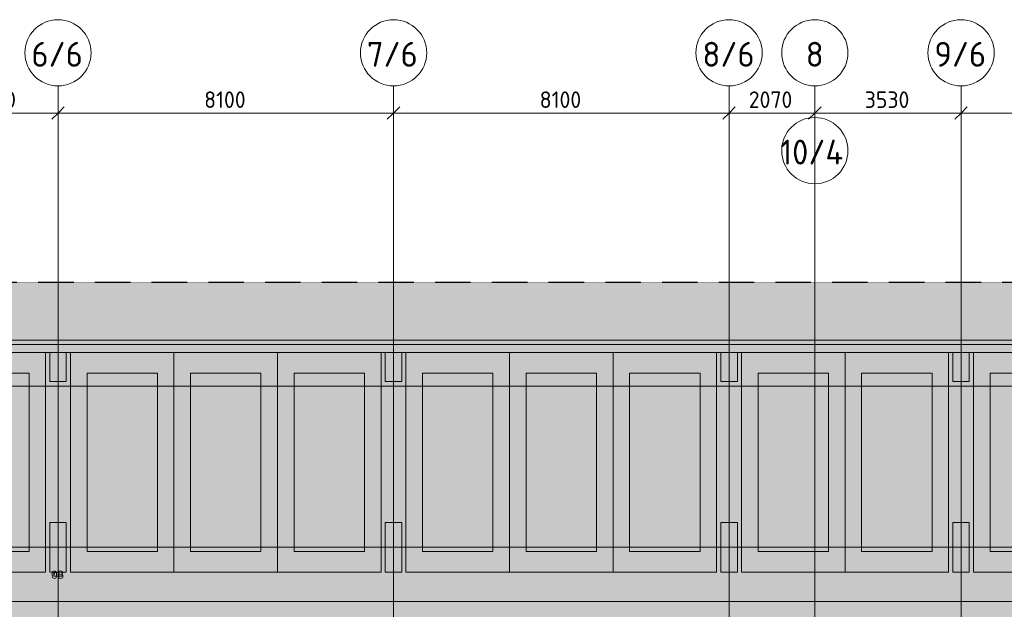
# Model space of a CAD drawing. Header units: millimetres. Extents: x -10358 to 171177, y -7314 to 134351.
# Tile 650 of 656: x 110375 to 134145, y 120111 to 134351. Entities that reach past the tile are written whole.
import ezdxf

# ---------------------------------------------------------------- set-up
doc = ezdxf.new("R2010")
doc.units = ezdxf.units.MM
for name, pattern in [('3_ Штрих_ 1 х 1 мм', [2, 1, -1]), ('3_ Штрих_ 5 х 3 мм', [8, 5, -3]), ('4_ Штрихпунктир_ 10 х 2 мм', [14, 10, -2, 0, -2])]:
    doc.linetypes.add(name, pattern=pattern)
for name, color, linetype, lineweight in [('A-ANNO-DIMS', 7, 'Continuous', 5), ('A-ANNO-DIMS-200', 7, 'Continuous', 5), ('A-ANNO-NOTE', 7, 'Continuous', 5), ('A-DETL', 7, 'Continuous', 15), ('A-DETL-GENF', 7, 'Continuous', 13), ('A-FLOR', 7, 'Continuous', 13), ('A-WALL', 7, 'Continuous', 13), ('A-WALL-PATT', 7, 'Continuous', 13), ('C-PRKG', 7, 'Continuous', 13), ('M-EQPM', 7, 'Continuous', 13), ('S-COLS', 7, 'Continuous', 15), ('S-GRID', 7, 'Continuous', 5), ('S-GRID-IDEN', 7, 'Continuous', 5)]:
    doc.layers.add(name, color=color, linetype=linetype, lineweight=lineweight)
doc.styles.add('GOST Common', font='GOST_Common.ttf', dxfattribs={"height": 200})
doc.styles.add('GOST Common_1', font='GOST_Common.ttf', dxfattribs={"height": 600})
doc.styles.add('GOST Common_2', font='GOST_Common.ttf', dxfattribs={"height": 400})
doc.dimstyles.new('2_мм', dxfattribs={"dimscale": 304.8, "dimtxt": 402.285999, "dimasz": 0.984252, "dimexe": 0.656168, "dimexo": 0.984252, "dimgap": 0, "dimtad": 1, "dimdec": 0, "dimdsep": 46, "dimtxsty": 'GOST Common_2', "dimblk1": 'OBLIQUE', "dimblk2": 'OBLIQUE', "dimsah": 1, "dimcen": 0.09, "dimdle": 0.656168, "dimadec": 5, "dimazin": 2, "dimtfac": 1, "dimtdec": 4, "dimtix": 1, "dimtmove": 0, "dimatfit": 3, "dimfxl": 1, "dimtvp": 1, "dimtolj": 1, "dimtzin": 0, "dimarcsym": 2})

# ---------------------------------------------------------------- blocks, each defined once
blk = doc.blocks.new('АР_Машиноместо - 5300x2500_С-3113488-Маркировочный план-схема -1 этажа на отм_-5_600')
at = {"layer": 'C-PRKG'}
for p, q in [((0, 0), (0, 5300)), ((2500, 0), (2500, 5300)), ((400, 4800), (2100, 4800)), ((400, 500), (400, 4800)), ((2100, 500), (2100, 4800)), ((400, 500), (2100, 500)), ((2500, 0), (0, 0))]:
    blk.add_line(p, q, dxfattribs=at)
blk = doc.blocks.new('АР_Машиноместо - 5300x2500_С-2205627-Маркировочный план-схема -1 этажа на отм_-5_600')
at = {"layer": 'C-PRKG'}
for p, q in [((2500, 0), (0, 0)), ((0, 0), (0, -5300)), ((2500, 0), (2500, -5300)), ((400, -500), (400, -4800)), ((400, -500), (2100, -500)), ((2100, -500), (2100, -4800)), ((400, -4800), (2100, -4800))]:
    blk.add_line(p, q, dxfattribs=at)
blk = doc.blocks.new('АР_Канал вертикальный прямоугольный - ОВ-4138123-Маркировочный план-схема -1 этажа на отм_-5_600')
at = {"layer": 'A-DETL-GENF', "linetype": '3_ Штрих_ 1 х 1 мм'}
for p, q in [((100, 50), (-100, 50)), ((-100, 50), (-100, -50)), ((100, 50), (-100, 50)), ((-100, 50), (-100, -50)), ((-100, -50), (-85, 35)), ((-100, -50), (-85, 35)), ((-85, 35), (100, 50)), ((-85, 35), (100, 50)), ((100, -50), (100, 50)), ((-100, -50), (100, -50))]:
    blk.add_line(p, q, dxfattribs=at)
at = {"layer": 'M-EQPM'}
for p, q in [((-100, -50), (-100, 50)), ((-100, 50), (100, 50)), ((100, 50), (100, -50)), ((100, -50), (-100, -50))]:
    blk.add_line(p, q, dxfattribs=at)
blk = doc.blocks.new('Ось сетки - 8_0 мм-31302-Маркировочный план-схема -1 этажа на отм_-5_600')
at = {"layer": 'S-GRID-IDEN'}
blk.add_circle((0, 0), 4, dxfattribs=at)
blk = doc.blocks.new('DIMBLOCK7-Маркировочный план-схема -1 этажа на отм_-5_600')
at = {"layer": 'A-ANNO-DIMS-200'}
for p, q in [((108270, 132008), (108270, 132296)), ((111300, 132008), (111300, 132296)), ((108270, 132096), (111300, 132096)), ((108270, 132096), (108270, 132008)), ((111300, 132096), (111300, 132008))]:
    blk.add_line(p, q, dxfattribs=at)
at = {"layer": 'A-ANNO-DIMS-200', "lineweight": 25}
for p, q in [((108270, 132096), (108420, 132246)), ((111300, 132096), (111450, 132246)), ((108270, 132096), (108120, 131946)), ((111300, 132096), (111150, 131946))]:
    blk.add_line(p, q, dxfattribs=at)
at = {"layer": 'A-ANNO-DIMS-200', "color": 0, "insert": (109226, 132619), "char_height": 400, "width": 1341.86, "attachment_point": 1, "line_spacing_factor": 1.022761, "style": 'GOST Common_2'}
blk.add_mtext('3030', dxfattribs=at)
blk = doc.blocks.new('_Oblique')
at = {"color": 0, "linetype": 'ByBlock', "lineweight": -2}
blk.add_line((-0.5, -0.5), (0.5, 0.5), dxfattribs=at)
blk = doc.blocks.new('DIMBLOCK8-Маркировочный план-схема -1 этажа на отм_-5_600')
at = {"layer": 'A-ANNO-DIMS-200'}
for p, q in [((111300, 132008), (111300, 132296)), ((119400, 132008), (119400, 132296)), ((111300, 132096), (119400, 132096)), ((111300, 132096), (111300, 132008)), ((119400, 132096), (119400, 132008))]:
    blk.add_line(p, q, dxfattribs=at)
at = {"layer": 'A-ANNO-DIMS-200', "lineweight": 25}
for p, q in [((111300, 132096), (111450, 132246)), ((119400, 132096), (119550, 132246)), ((111300, 132096), (111150, 131946)), ((119400, 132096), (119250, 131946))]:
    blk.add_line(p, q, dxfattribs=at)
at = {"layer": 'A-ANNO-DIMS-200', "color": 0, "insert": (114828, 132619), "char_height": 400, "width": 1251.86, "attachment_point": 1, "line_spacing_factor": 1.022761, "style": 'GOST Common_2'}
blk.add_mtext('8100', dxfattribs=at)
blk = doc.blocks.new('DIMBLOCK9-Маркировочный план-схема -1 этажа на отм_-5_600')
at = {"layer": 'A-ANNO-DIMS-200'}
for p, q in [((119400, 132008), (119400, 132296)), ((127500, 132008), (127500, 132296)), ((119400, 132096), (127500, 132096)), ((119400, 132096), (119400, 132008)), ((127500, 132096), (127500, 132008))]:
    blk.add_line(p, q, dxfattribs=at)
at = {"layer": 'A-ANNO-DIMS-200', "lineweight": 25}
for p, q in [((119400, 132096), (119550, 132246)), ((127500, 132096), (127650, 132246)), ((119400, 132096), (119250, 131946)), ((127500, 132096), (127350, 131946))]:
    blk.add_line(p, q, dxfattribs=at)
at = {"layer": 'A-ANNO-DIMS-200', "color": 0, "insert": (122928, 132619), "char_height": 400, "width": 1251.86, "attachment_point": 1, "line_spacing_factor": 1.022761, "style": 'GOST Common_2'}
blk.add_mtext('8100', dxfattribs=at)
blk = doc.blocks.new('DIMBLOCK10-Маркировочный план-схема -1 этажа на отм_-5_600')
at = {"layer": 'A-ANNO-DIMS-200'}
for p, q in [((127500, 132008), (127500, 132296)), ((129570, 132008), (129570, 132296)), ((127500, 132096), (129570, 132096)), ((127500, 132096), (127500, 132008)), ((129570, 132096), (129570, 132008))]:
    blk.add_line(p, q, dxfattribs=at)
at = {"layer": 'A-ANNO-DIMS-200', "lineweight": 25}
for p, q in [((127500, 132096), (127650, 132246)), ((129570, 132096), (129720, 132246)), ((127500, 132096), (127350, 131946)), ((129570, 132096), (129420, 131946))]:
    blk.add_line(p, q, dxfattribs=at)
at = {"layer": 'A-ANNO-DIMS-200', "color": 0, "insert": (127976, 132619), "char_height": 400, "width": 1341.86, "attachment_point": 1, "line_spacing_factor": 1.022761, "style": 'GOST Common_2'}
blk.add_mtext('2070', dxfattribs=at)
blk = doc.blocks.new('DIMBLOCK11-Маркировочный план-схема -1 этажа на отм_-5_600')
at = {"layer": 'A-ANNO-DIMS-200'}
for p, q in [((129570, 132008), (129570, 132296)), ((133100, 132008), (133100, 132296)), ((129570, 132096), (133100, 132096)), ((129570, 132096), (129570, 132008)), ((133100, 132096), (133100, 132008))]:
    blk.add_line(p, q, dxfattribs=at)
at = {"layer": 'A-ANNO-DIMS-200', "lineweight": 25}
for p, q in [((129570, 132096), (129720, 132246)), ((133100, 132096), (133250, 132246)), ((129570, 132096), (129420, 131946)), ((133100, 132096), (132950, 131946))]:
    blk.add_line(p, q, dxfattribs=at)
at = {"layer": 'A-ANNO-DIMS-200', "color": 0, "insert": (130776, 132619), "char_height": 400, "width": 1341.86, "attachment_point": 1, "line_spacing_factor": 1.022761, "style": 'GOST Common_2'}
blk.add_mtext('3530', dxfattribs=at)
blk = doc.blocks.new('DIMBLOCK12-Маркировочный план-схема -1 этажа на отм_-5_600')
at = {"layer": 'A-ANNO-DIMS-200'}
for p, q in [((133100, 132008), (133100, 132296)), ((139800, 132008), (139800, 132296)), ((133100, 132096), (139800, 132096)), ((133100, 132096), (133100, 132008)), ((139800, 132096), (139800, 132008))]:
    blk.add_line(p, q, dxfattribs=at)
at = {"layer": 'A-ANNO-DIMS-200', "lineweight": 25}
for p, q in [((133100, 132096), (133250, 132246)), ((139800, 132096), (139950, 132246)), ((133100, 132096), (132950, 131946)), ((139800, 132096), (139650, 131946))]:
    blk.add_line(p, q, dxfattribs=at)
at = {"layer": 'A-ANNO-DIMS-200', "color": 0, "insert": (135891, 132619), "char_height": 400, "width": 1341.86, "attachment_point": 1, "line_spacing_factor": 1.022761, "style": 'GOST Common_2'}
blk.add_mtext('6700', dxfattribs=at)
blk = doc.blocks.new('DIMBLOCK183-Маркировочный план-схема -1 этажа на отм_-5_600')
at = {"layer": 'A-ANNO-DIMS-200'}
for p, q in [((108270, 132008), (108270, 132296)), ((111300, 132008), (111300, 132296)), ((108270, 132096), (111300, 132096)), ((108270, 132096), (108270, 132008)), ((111300, 132096), (111300, 132008))]:
    blk.add_line(p, q, dxfattribs=at)
at = {"layer": 'A-ANNO-DIMS-200', "lineweight": 25}
for p, q in [((108270, 132096), (108420, 132246)), ((111300, 132096), (111450, 132246)), ((108270, 132096), (108120, 131946)), ((111300, 132096), (111150, 131946))]:
    blk.add_line(p, q, dxfattribs=at)
at = {"layer": 'A-ANNO-DIMS-200', "color": 0, "insert": (109226, 132619), "char_height": 400, "width": 1341.86, "attachment_point": 1, "line_spacing_factor": 1.022761, "style": 'GOST Common_2'}
blk.add_mtext('3030', dxfattribs=at)
blk = doc.blocks.new('DIMBLOCK184-Маркировочный план-схема -1 этажа на отм_-5_600')
at = {"layer": 'A-ANNO-DIMS-200'}
for p, q in [((111300, 132008), (111300, 132296)), ((119400, 132008), (119400, 132296)), ((111300, 132096), (119400, 132096)), ((111300, 132096), (111300, 132008)), ((119400, 132096), (119400, 132008))]:
    blk.add_line(p, q, dxfattribs=at)
at = {"layer": 'A-ANNO-DIMS-200', "lineweight": 25}
for p, q in [((111300, 132096), (111450, 132246)), ((119400, 132096), (119550, 132246)), ((111300, 132096), (111150, 131946)), ((119400, 132096), (119250, 131946))]:
    blk.add_line(p, q, dxfattribs=at)
at = {"layer": 'A-ANNO-DIMS-200', "color": 0, "insert": (114828, 132619), "char_height": 400, "width": 1251.86, "attachment_point": 1, "line_spacing_factor": 1.022761, "style": 'GOST Common_2'}
blk.add_mtext('8100', dxfattribs=at)
blk = doc.blocks.new('DIMBLOCK185-Маркировочный план-схема -1 этажа на отм_-5_600')
at = {"layer": 'A-ANNO-DIMS-200'}
for p, q in [((119400, 132008), (119400, 132296)), ((127500, 132008), (127500, 132296)), ((119400, 132096), (127500, 132096)), ((119400, 132096), (119400, 132008)), ((127500, 132096), (127500, 132008))]:
    blk.add_line(p, q, dxfattribs=at)
at = {"layer": 'A-ANNO-DIMS-200', "lineweight": 25}
for p, q in [((119400, 132096), (119550, 132246)), ((127500, 132096), (127650, 132246)), ((119400, 132096), (119250, 131946)), ((127500, 132096), (127350, 131946))]:
    blk.add_line(p, q, dxfattribs=at)
at = {"layer": 'A-ANNO-DIMS-200', "color": 0, "insert": (122928, 132619), "char_height": 400, "width": 1251.86, "attachment_point": 1, "line_spacing_factor": 1.022761, "style": 'GOST Common_2'}
blk.add_mtext('8100', dxfattribs=at)
blk = doc.blocks.new('DIMBLOCK186-Маркировочный план-схема -1 этажа на отм_-5_600')
at = {"layer": 'A-ANNO-DIMS-200'}
for p, q in [((127500, 132008), (127500, 132296)), ((129570, 130688), (129570, 132296)), ((127500, 132096), (129570, 132096)), ((127500, 132096), (127500, 132008)), ((129570, 132096), (129570, 130688))]:
    blk.add_line(p, q, dxfattribs=at)
at = {"layer": 'A-ANNO-DIMS-200', "lineweight": 25}
for p, q in [((127500, 132096), (127650, 132246)), ((129570, 132096), (129720, 132246)), ((127500, 132096), (127350, 131946)), ((129570, 132096), (129420, 131946))]:
    blk.add_line(p, q, dxfattribs=at)
at = {"layer": 'A-ANNO-DIMS-200', "color": 0, "insert": (127976, 132619), "char_height": 400, "width": 1341.86, "attachment_point": 1, "line_spacing_factor": 1.022761, "style": 'GOST Common_2'}
blk.add_mtext('2070', dxfattribs=at)
blk = doc.blocks.new('DIMBLOCK187-Маркировочный план-схема -1 этажа на отм_-5_600')
at = {"layer": 'A-ANNO-DIMS-200'}
for p, q in [((129570, 130688), (129570, 132296)), ((133100, 132008), (133100, 132296)), ((129570, 132096), (133100, 132096)), ((129570, 132096), (129570, 130688)), ((133100, 132096), (133100, 132008))]:
    blk.add_line(p, q, dxfattribs=at)
at = {"layer": 'A-ANNO-DIMS-200', "lineweight": 25}
for p, q in [((129570, 132096), (129720, 132246)), ((133100, 132096), (133250, 132246)), ((129570, 132096), (129420, 131946)), ((133100, 132096), (132950, 131946))]:
    blk.add_line(p, q, dxfattribs=at)
at = {"layer": 'A-ANNO-DIMS-200', "color": 0, "insert": (130776, 132619), "char_height": 400, "width": 1341.86, "attachment_point": 1, "line_spacing_factor": 1.022761, "style": 'GOST Common_2'}
blk.add_mtext('3530', dxfattribs=at)
blk = doc.blocks.new('DIMBLOCK188-Маркировочный план-схема -1 этажа на отм_-5_600')
at = {"layer": 'A-ANNO-DIMS-200'}
for p, q in [((133100, 132008), (133100, 132296)), ((139800, 132008), (139800, 132296)), ((133100, 132096), (139800, 132096)), ((133100, 132096), (133100, 132008)), ((139800, 132096), (139800, 132008))]:
    blk.add_line(p, q, dxfattribs=at)
at = {"layer": 'A-ANNO-DIMS-200', "lineweight": 25}
for p, q in [((133100, 132096), (133250, 132246)), ((139800, 132096), (139950, 132246)), ((133100, 132096), (132950, 131946)), ((139800, 132096), (139650, 131946))]:
    blk.add_line(p, q, dxfattribs=at)
at = {"layer": 'A-ANNO-DIMS-200', "color": 0, "insert": (135891, 132619), "char_height": 400, "width": 1341.86, "attachment_point": 1, "line_spacing_factor": 1.022761, "style": 'GOST Common_2'}
blk.add_mtext('6700', dxfattribs=at)

msp = doc.modelspace()

# ---------------------------------------------------------------- hatches: boundary and pattern name
at = {"layer": 'A-DETL-GENF', "true_color": 0xffffff}
h = msp.add_hatch(color=7, dxfattribs=at)
h.paths.add_polyline_path([(88850, 57000), (95628.4, 57000), (95628.4, 61561.8), (98170, 61561.8), (98170, 65700), (98195, 65700), (98195, 65550), (98345, 65550), (98345, 65700), (98370, 65700), (98370, 61561.8), (102110, 61561.8), (102110, 71210), (102310, 71210), (102310, 61561.8), (143920, 61561.8), (143920, 57000), (149070, 57000), (149070, 128000), (85000, 128000), (85000, 127956.4), (88850, 127956.4), (88850, 118150), (139095, 118150), (139095, 117950), (88850, 117950), (88850, 101800), (143716, 101800), (143716, 101600), (88850, 101600), (88850, 78075), (103990, 78075), (103990, 78050), (103840, 78050), (103840, 77900), (103990, 77900), (103990, 77875), (88850, 77875), (88850, 57900)])
h.paths.add_polyline_path([(145076.9, 60500), (144395, 60500), (144395, 62100), (145075, 62100), (145076.9, 62225), (146145, 62225), (146145, 60500)])
h.paths.add_polyline_path([(146165, 60698), (146165, 60750), (146285, 60748.7), (146285, 60698), (146277.2, 60702.5), (146275, 60743), (146269.7, 60745.2), (146175, 60743), (146172.8, 60737.7), (146172.8, 60702.5), (146170, 60700.9)])
h.paths.add_polyline_path([(113345, 63075), (113345, 63275), (120170, 63275), (120170, 74475), (120370, 74475), (120370, 63275), (127195, 63275), (127195, 63075), (114151.7, 63075)])
h.paths.add_polyline_path([(120195, 63100), (120345, 63100), (120345, 63250), (120195, 63250)])
h.paths.add_polyline_path([(135132.4, 64300.2), (132855, 66963.3), (132997.2, 67103.8), (133040.6, 67150.9), (133068.8, 67174.9), (135349.6, 64506.7), (135132.6, 64300.4)])
h.paths.add_polyline_path([(135129.3, 64424.5), (135243.3, 64522), (135145.8, 64636), (135031.8, 64538.5), (135096.8, 64462.5)])
h.paths.add_polyline_path([(141231.1, 64590), (136520, 64590), (136520, 64890), (141820, 64890), (141820, 64590), (141586.8, 64590)])
h.paths.add_polyline_path([(141795, 64665), (141795, 64815), (141645, 64815), (141645, 64665)])
h.paths.add_polyline_path([(109460, 64938.4), (107785, 64938.4), (107785, 66688.4), (109460, 66688.4), (109460, 65557.5)])
h.paths.add_polyline_path([(97885, 65575), (97878, 65575), (97878, 65693), (97870, 65693), (97870, 65700), (97885, 65699.1), (97885, 65644.4)])
h.paths.add_polyline_path([(97812, 65575), (97805, 65575), (97805, 65700), (97820, 65700), (97820, 65693), (97812, 65692.1), (97812, 65684)])
h.paths.add_polyline_path([(102135, 67025), (102285, 67025), (102285, 67175), (102135, 67175)])
h.paths.add_polyline_path([(94079.8, 67262.5), (94007.8, 67268.3), (93937.7, 67285.6), (93871.4, 67314.2), (93810.7, 67353.3), (93757.1, 67401.7), (93712.2, 67458.3), (93677.1, 67521.4), (93394.1, 67521.4), (93366.3, 67503.1), (93334.9, 67492.4), (93301.7, 67490), (93269.1, 67495.9), (93238.9, 67509.9), (93213.3, 67531), (93193.8, 67557.9), (93181.6, 67588.8), (93177.7, 67621.8), (93182.1, 67654.8), (93194.7, 67685.5), (93214.6, 67712.1), (93240.6, 67732.8), (93271, 67746.3), (93303.7, 67751.8), (93343.8, 67746.3), (93375.2, 67732.8), (93395.6, 67719), (93417.5, 67694), (93432.4, 67664.3), (93660.8, 67664.3), (93660.8, 67977), (93784.7, 67976.9), (93784.7, 67687.9), (93846.1, 67687.9), (93846.1, 68075.5), (94235.8, 68257.2), (94166, 68407), (94278.3, 68459.3), (94393.7, 68211.9), (94229.5, 68117.1), (94301.9, 68082.2), (94354.8, 68046.4), (94407.2, 67996.6), (94450.7, 67939), (94484.2, 67875.1), (94506.8, 67806.5), (94518, 67735.1), (94517.3, 67662.9), (94502.3, 67584.7), (94480.9, 67523.7), (94446.2, 67460.4), (94401.6, 67403.6), (94342.8, 67351.2), (94287.8, 67315.4), (94221.7, 67286.5), (94145.5, 67268.1), (94082.8, 67262.8)])
h.paths.add_polyline_path([(94082.8, 67381.7), (94151.7, 67390.7), (94205.7, 67407.9), (94260.9, 67438.5), (94309.1, 67479.2), (94348.4, 67528.6), (94379.4, 67591.8), (94394.7, 67645.3), (94399.9, 67708.2), (94392.7, 67770.9), (94373.4, 67831), (94342.8, 67886.2), (94295.1, 67939.7), (94245.8, 67976.9), (94196.3, 68002.2), (94135.6, 68019.5), (94072.7, 68024.6), (94010, 68017.2), (93950, 67997.8), (93950, 67521.4), (93813.4, 67521.4), (93854, 67473.1), (93903.3, 67433.7), (93959.3, 67404.6), (94019.9, 67387.1), (94079.8, 67382)])
h.paths.add_polyline_path([(130867.5, 70675), (130867.5, 72425), (132225, 72425), (132225, 70675), (131116.4, 70675)])
h.paths.add_polyline_path([(126772.4, 70675), (125385, 70675), (125385, 72425), (127135, 72425), (127135, 70675), (126887.7, 70675)])
h.paths.add_polyline_path([(113405, 70688.4), (113405, 72438.4), (115080, 72438.4), (115080, 70688.4), (113644.8, 70688.4)])
h.paths.add_polyline_path([(126110, 77350), (126110, 78375), (127860, 78375), (127860, 77350), (126257.5, 77350)])
h.paths.add_polyline_path([(145076.9, 80125), (145075, 80125), (145076.9, 81875), (146175, 81875), (146175, 80125), (145774.9, 80125)])
h.paths.add_polyline_path([(147020.2, 80600), (147020, 80600), (147869, 80600)])
h.paths.add_polyline_path([(117295, 80850), (117295, 81920), (118670, 81920), (118670, 80850), (117820, 80850)])
h.paths.add_polyline_path([(99875, 82725), (99875, 84475), (101625, 84475), (101625, 82725), (99908.8, 82725)])
h.paths.add_polyline_path([(142220, 84375), (141120, 84375), (141120, 86125), (142220, 86125), (142220, 84912.8)])
h.paths.add_polyline_path([(89599.9, 87150), (89523.9, 87150), (89529.4, 87159), (89585.2, 87159), (89591.9, 87161.8), (89594.7, 87168.5), (89594.7, 87331.5), (89591.9, 87338.2), (89585.2, 87341), (89529.4, 87341), (89523.9, 87350), (89599.9, 87350), (89599.9, 87150.1)])
h.paths.add_polyline_path([(93150, 87150), (93150, 87350), (93226, 87350), (93220.5, 87341), (93164.7, 87341), (93158, 87338.2), (93155.2, 87331.5), (93155.2, 87168.5), (93158, 87161.8), (93164.7, 87159), (93220.5, 87159), (93226, 87150), (93155.2, 87150)])
h.paths.add_polyline_path([(90425, 87423.5), (90425, 87468.5), (93153.5, 87468.5), (93153.5, 87423.5), (92027, 87423.5)])
h.paths.add_polyline_path([(89825, 87423.5), (89596.5, 87423.5), (89596.5, 87468.5), (89825, 87468.5)])
h.paths.add_polyline_path([(97411.9, 88800), (97343.9, 88800), (97349.4, 88809), (97405.2, 88809), (97411.9, 88811.8), (97414.7, 88818.5), (97414.7, 88981.5), (97411.9, 88988.2), (97405.2, 88991), (97349.4, 88991), (97343.9, 89000), (97419.9, 89000), (97419.9, 88800), (97414.7, 88800)])
h.paths.add_polyline_path([(97611.2, 89073.5), (97421.5, 89075), (97421.5, 89118.5), (97650, 89118.5), (97650, 89073.5)])
h.paths.add_polyline_path([(100550.2, 89073.5), (98250, 89075), (98250, 89118.5), (100578.5, 89118.5), (100578.5, 89073.5), (100556.7, 89073.5)])
h.paths.add_polyline_path([(137395, 94100), (137395, 95850), (139145, 95850), (139145, 94100), (138120, 94100)])
h.paths.add_polyline_path([(121995, 94100), (121995, 95205.7), (121781.9, 95106.3), (121687.1, 95270.5), (121656.9, 95204.9), (121616.4, 95145.2), (121566.6, 95092.8), (121509, 95049.3), (121445.1, 95015.8), (121376.5, 94993.2), (121305.1, 94982), (121232.9, 94982.7), (121154.7, 94997.7), (121091.4, 95020.4), (121030.4, 95053.8), (120973.6, 95098.4), (120924.8, 95151.7), (120885.4, 95212.2), (120855.6, 95281.5), (120838.3, 95353.1), (120832.5, 95420.2), (120838.3, 95492.2), (120855.6, 95562.3), (120884.2, 95628.6), (120923.3, 95689.3), (120971.7, 95742.9), (121028.3, 95787.8), (121091.4, 95822.9), (121091.4, 96105.9), (121073.1, 96133.7), (121062.4, 96165.1), (121060, 96198.3), (121065.9, 96230.9), (121079.9, 96261.1), (121101, 96286.7), (121127.9, 96306.2), (121158.8, 96318.4), (121191.8, 96322.3), (121224.8, 96317.9), (121255.5, 96305.3), (121282.1, 96285.4), (121302.8, 96259.4), (121316.3, 96229), (121321.8, 96196.3), (121316.3, 96156.2), (121302.8, 96124.8), (121289, 96104.4), (121264, 96082.5), (121234.3, 96067.6), (121234.3, 95839.2), (121547, 95839.2), (121547, 95715.3), (121257.9, 95715.3), (121257.9, 95653.9), (121645.5, 95653.9), (121827.2, 95264.2), (121977, 95334), (121995, 95295.3), (121995, 95850), (123745, 95850), (123745, 94100), (122740.1, 94100)])
h.paths.add_polyline_path([(110439.1, 94100), (109595, 94100), (109595, 95850), (111345, 95850), (111345, 94100), (110670, 94100)])
h.paths.add_polyline_path([(140334.9, 94992), (140263.5, 95003.2), (140183.8, 95031.6), (140131, 95059.3), (140073.4, 95102.8), (140023.6, 95155.2), (139983.1, 95214.9), (139952.9, 95280.5), (139858.1, 95116.3), (139610.7, 95231.7), (139663, 95344), (139812.8, 95274.2), (139994.5, 95663.9), (140382.1, 95663.9), (140382.1, 95725.3), (140093, 95725.3), (140093, 95849.2), (140405.7, 95849.2), (140405.7, 96077.6), (140376, 96092.5), (140350, 96115.9), (140331.7, 96143.7), (140321.2, 96173.2), (140318.2, 96206.3), (140323.7, 96239), (140337.2, 96269.4), (140357.9, 96295.4), (140384.5, 96315.3), (140415.2, 96327.9), (140448.2, 96332.3), (140482.4, 96327.9), (140513.4, 96315.3), (140540.1, 96295.4), (140560.9, 96269.4), (140574.4, 96239), (140580, 96208.3), (140577.6, 96175.1), (140565.7, 96141.9), (140548.6, 96115.9), (140548.6, 95832.9), (140611.7, 95797.8), (140668.3, 95752.9), (140718.5, 95696.6), (140755.8, 95638.6), (140787.4, 95560), (140802.7, 95490.1), (140807.2, 95427.2), (140801.3, 95358.3), (140783.5, 95288.3), (140754.6, 95222.2), (140715.2, 95161.7), (140666.4, 95108.4), (140609.6, 95063.8), (140541.4, 95027.4), (140478.2, 95005.2), (140407.1, 94992.7), (140361.8, 94992.3)])
h.paths.add_polyline_path([(136105.1, 94992), (136032.9, 94992.7), (135954.7, 95007.7), (135893.7, 95029.1), (135830.4, 95063.8), (135773.6, 95108.4), (135724.8, 95161.7), (135685.4, 95222.2), (135656.5, 95288.3), (135638.3, 95363.1), (135632.5, 95430.2), (135638.3, 95502.2), (135655.6, 95572.3), (135684.2, 95638.6), (135723.3, 95699.3), (135771.7, 95752.9), (135832.5, 95800.1), (135891.4, 95832.9), (135891.4, 96115.9), (135873.1, 96143.7), (135862.4, 96175.1), (135860, 96208.3), (135865.9, 96240.9), (135879.9, 96271.1), (135901, 96296.7), (135927.9, 96316.2), (135958.8, 96328.4), (135991.8, 96332.3), (136024.8, 96327.9), (136055.5, 96315.3), (136082.1, 96295.4), (136102.8, 96269.4), (136116.3, 96239), (136121.8, 96206.3), (136116.3, 96166.2), (136102.8, 96134.8), (136089, 96114.4), (136064, 96092.5), (136034.3, 96077.6), (136034.3, 95849.2), (136347, 95849.2), (136347, 95725.3), (136057.9, 95725.3), (136057.9, 95663.9), (136445.5, 95663.9), (136627.2, 95274.2), (136777, 95344), (136829.3, 95231.7), (136581.9, 95116.3), (136487.1, 95280.5), (136456.9, 95214.9), (136416.4, 95155.2), (136366.6, 95102.8), (136309, 95059.3), (136245.1, 95025.8), (136176.5, 95003.2), (136140.9, 94997.6)])
h.paths.add_polyline_path([(121278.2, 95100.1), (121344, 95108.3), (121401, 95126.6), (121456.2, 95157.2), (121509.7, 95204.9), (121543.5, 95247.5), (121572.2, 95303.7), (121589.5, 95364.4), (121594.6, 95427.3), (121587.2, 95490), (121567.8, 95550), (121091.4, 95550), (121091.4, 95686.6), (121043.1, 95646), (121003.7, 95596.7), (120973.6, 95537.1), (120957.1, 95480.1), (120951.7, 95417.2), (120960.7, 95348.3), (120977.9, 95294.3), (121008.5, 95239.1), (121049.2, 95190.9), (121098.6, 95151.6), (121161.8, 95120.6), (121215.3, 95105.3), (121257.9, 95101.8)])
h.paths.add_polyline_path([(136078.2, 95110.1), (136140.9, 95117.3), (136201, 95136.6), (136256.2, 95167.2), (136309.7, 95214.9), (136343.5, 95257.5), (136372.2, 95313.7), (136389.5, 95374.4), (136394.6, 95437.3), (136387.2, 95500), (136367.8, 95560), (135891.4, 95560), (135891.4, 95696.6), (135843.1, 95656), (135803.7, 95606.7), (135774.6, 95550.7), (135757.1, 95490.1), (135751.7, 95427.2), (135760.7, 95358.3), (135777.9, 95304.3), (135808.5, 95249.1), (135849.2, 95200.9), (135898.6, 95161.6), (135961.8, 95130.6), (136015.3, 95115.3), (136032.9, 95113.8)])
h.paths.add_polyline_path([(140361.8, 95110.1), (140424.7, 95115.3), (140485.3, 95132.7), (140546.3, 95165.5), (140590.8, 95200.9), (140636.3, 95257.8), (140665.4, 95314.7), (140681.2, 95364.5), (140688, 95430.2), (140682.9, 95490.1), (140660.5, 95560), (140636.3, 95606.7), (140596.9, 95656), (140548.6, 95696.6), (140548.6, 95560), (140072.2, 95560), (140052.8, 95500), (140045.4, 95437.3), (140052.8, 95366.4), (140072.2, 95305), (140096.5, 95257.5), (140135.7, 95208.1), (140190.7, 95163.4), (140239, 95136.6), (140299.1, 95117.3), (140334.9, 95113.2)])
h.paths.add_polyline_path([(127425, 101625), (127575, 101625), (127575, 101775), (127425, 101775)])
h.paths.add_polyline_path([(111220, 101625), (111370, 101625), (111370, 101775), (111220, 101775), (111220, 101661.8)])
h.paths.add_polyline_path([(144314.9, 106747), (144243.5, 106758.2), (144163.8, 106786.6), (144111, 106814.3), (144053.4, 106857.8), (144003.6, 106910.2), (143963.1, 106969.9), (143932.9, 107035.5), (143838.1, 106871.3), (143590.7, 106986.7), (143643, 107099), (143792.8, 107029.2), (143974.5, 107418.9), (144362.1, 107418.9), (144362.1, 107480.3), (144073, 107480.3), (144073, 107604.2), (144385.7, 107604.2), (144385.7, 107832.6), (144356, 107847.5), (144330, 107870.9), (144311.7, 107898.7), (144301.2, 107928.2), (144298.2, 107961.3), (144303.7, 107994), (144317.2, 108024.4), (144337.9, 108050.4), (144364.5, 108070.3), (144395.2, 108082.9), (144428.2, 108087.3), (144462.4, 108082.9), (144493.4, 108070.3), (144520.1, 108050.4), (144540.9, 108024.4), (144554.4, 107994), (144560, 107963.3), (144557.6, 107930.1), (144545.7, 107896.9), (144528.6, 107870.9), (144528.6, 107587.9), (144591.7, 107552.8), (144648.3, 107507.9), (144698.5, 107451.6), (144735.8, 107393.6), (144767.4, 107315), (144782.7, 107245.1), (144787.2, 107182.2), (144781.3, 107113.3), (144763.5, 107043.3), (144734.6, 106977.2), (144695.2, 106916.7), (144646.4, 106863.4), (144589.6, 106818.8), (144521.4, 106782.4), (144458.2, 106760.2), (144378.9, 106747.6), (144341.8, 106747.3)])
h.paths.add_polyline_path([(144341.8, 106865.1), (144404.7, 106870.3), (144465.3, 106887.7), (144528.6, 106922.3), (144570.8, 106955.9), (144616.3, 107012.8), (144645.4, 107069.7), (144661.2, 107119.5), (144668, 107185.2), (144662.9, 107245.1), (144640.5, 107315), (144616.3, 107361.7), (144576.9, 107411), (144528.6, 107451.6), (144528.6, 107315), (144052.2, 107315), (144032.8, 107255), (144025.4, 107192.3), (144032.8, 107121.4), (144052.2, 107060), (144076.5, 107012.5), (144115.7, 106963.1), (144163.8, 106922.2), (144219, 106891.6), (144279.1, 106872.3), (144314.9, 106868.2)])
h.paths.add_polyline_path([(126625, 109025), (126625, 110775), (128375, 110775), (128375, 109025), (128324.3, 109025)])
h.paths.add_polyline_path([(111571.7, 109025), (110425, 109025), (110425, 110775), (112175, 110775), (112175, 109025)])
h.paths.add_polyline_path([(127425, 117975), (127575, 117975), (127575, 118125), (127425, 118125)])
h.paths.add_polyline_path([(111225, 117975), (111375, 117975), (111375, 118125), (111225, 118125), (111225, 117981.9)])
at = {"layer": 'A-WALL-PATT', "lineweight": 5}
h = msp.add_hatch(dxfattribs=at)
h.set_pattern_fill('FP_1', color=256, style=0, pattern_type=2)
h.set_pattern_definition([(45, (0, 0), (-228.0985, 228.0985), []), (45, (228.1, 0), (-228.0985, 228.0985), [403.225, -80.645, 6.706, -73.939])])
h.paths.add_polyline_path([(139224.3, 126310), (139358.5, 126310), (139223.1, 126610), (71000, 126610), (71000, 126310), (139223.1, 126310)])

# ---------------------------------------------------------------- linework, layer by layer
at = {"layer": 'A-DETL', "linetype": '3_ Штрих_ 5 х 3 мм', "lineweight": 30}
msp.add_line((149070, 128000), (85000, 128000), dxfattribs=at)
at = {"layer": 'A-FLOR'}
msp.add_line((69650, 120300), (141245, 120300), dxfattribs=at)
at = {"layer": 'A-WALL'}
for p, q in [((139223.1, 126610), (71000, 126610)), ((95300, 126310), (127300, 126310)), ((127300, 126310), (139029.4, 126310))]:
    msp.add_line(p, q, dxfattribs=at)
at = {"layer": 'S-COLS'}
for p, q in [((111500, 126310), (111100, 126310)), ((111100, 126310), (111100, 125610)), ((111500, 125610), (111500, 126310)), ((119600, 126310), (119200, 126310)), ((119200, 126310), (119200, 125610)), ((119600, 125610), (119600, 126310)), ((127700, 126310), (127300, 126310)), ((127300, 126310), (127300, 125610)), ((127700, 125610), (127700, 126310)), ((133300, 126310), (132900, 126310)), ((132900, 126310), (132900, 125610)), ((133300, 125610), (133300, 126310)), ((111100, 125610), (111500, 125610)), ((119200, 125610), (119600, 125610)), ((127300, 125610), (127700, 125610)), ((132900, 125610), (133300, 125610)), ((111500, 122210), (111100, 122210)), ((111100, 122210), (111100, 121010)), ((111500, 121010), (111500, 122210)), ((119600, 122210), (119200, 122210)), ((119200, 122210), (119200, 121010)), ((119600, 121010), (119600, 122210)), ((127700, 122210), (127300, 122210)), ((127300, 122210), (127300, 121010)), ((127700, 121010), (127700, 122210)), ((133300, 122210), (132900, 122210)), ((132900, 122210), (132900, 121010)), ((133300, 121010), (133300, 122210)), ((111100, 121010), (111200, 121010)), ((111400, 121010), (111500, 121010)), ((119200, 121010), (119600, 121010)), ((127300, 121010), (127700, 121010)), ((132900, 121010), (133300, 121010))]:
    msp.add_line(p, q, dxfattribs=at)
at = {"layer": 'S-GRID', "linetype": '4_ Штрихпунктир_ 10 х 2 мм'}
for p, q in [((111300, 103519.5), (111300, 132751)), ((119400, 103519.5), (119400, 132751)), ((127500, 103519.5), (127500, 132751)), ((129570, -5714.2), (129570, 132751)), ((133100, 103519.5), (133100, 132751)), ((129570, -2719.3), (129570, 130388.4)), ((152701.2, 126510), (-5845.9, 126510)), ((152701.2, 126510), (-2750.3, 126510)), ((155261.4, 125500), (-8758.4, 125500)), ((152701.2, 121610), (65971.1, 121610))]:
    msp.add_line(p, q, dxfattribs=at)

# ---------------------------------------------------------------- block references
at = {"layer": 'C-PRKG', "rotation": 180}
for p in [(111000, 121010), (116600, 121010), (122200, 121010), (127200, 121010), (132800, 121010)]:
    msp.add_blockref('АР_Машиноместо - 5300x2500_С-2205627-Маркировочный план-схема -1 этажа на отм_-5_600', p, dxfattribs=at)
at = {"layer": 'C-PRKG'}
for p in [(111600, 121010), (116600, 121010), (122200, 121010), (127800, 121010), (133400, 121010)]:
    msp.add_blockref('АР_Машиноместо - 5300x2500_С-3113488-Маркировочный план-схема -1 этажа на отм_-5_600', p, dxfattribs=at)
at = {"layer": 'M-EQPM'}
msp.add_blockref('АР_Канал вертикальный прямоугольный - ОВ-4138123-Маркировочный план-схема -1 этажа на отм_-5_600', (111300, 120960), dxfattribs=at)
at = {"layer": 'S-GRID-IDEN', "xscale": 199.9999999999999, "yscale": 199.9999999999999, "zscale": 199.9999999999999}
for p in [(111300, 133551), (119400, 133551), (127500, 133551), (129570, 133551), (133100, 133551), (129570, 131188.4)]:
    msp.add_blockref('Ось сетки - 8_0 мм-31302-Маркировочный план-схема -1 этажа на отм_-5_600', p, dxfattribs=at)

# ---------------------------------------------------------------- texts
at = {"layer": 'A-ANNO-NOTE', "insert": (111137.8, 121047.2), "char_height": 200, "width": 400.844, "attachment_point": 1, "style": 'GOST Common'}
msp.add_mtext('ОВ', dxfattribs=at)
at = {"layer": 'S-GRID-IDEN', "char_height": 600, "attachment_point": 1, "style": 'GOST Common_1'}
for s, insert, width in [('6/6', (110657.8, 133815.2), 1539.24), ('7/6', (118757.8, 133815.2), 1539.24), ('8/6', (126857.8, 133815.2), 1539.24), ('\\fGOST Common|b0|i0|c204|p34|;8', (129351.8, 133815.2), 513.08), ('9/6', (132457.8, 133815.2), 1539.24), ('10/4', (128735.8, 131452.6), 2004.219)]:
    msp.add_mtext(s, dxfattribs=dict(at, insert=insert, width=width))

# ---------------------------------------------------------------- dimensions: what is measured, and where the dimension line sits
at = {"layer": 'A-ANNO-DIMS'}
for base, p1, p2, override, picture, middle in [((111300, 132096.2), (108270, 132308.4), (111300, 132308.4), {"dimpost": '<>', "dimfxl": 3030}, 'DIMBLOCK7-Маркировочный план-схема -1 этажа на отм_-5_600', (109785, 132296.2)), ((111300, 132096.2), (108270, 132308.4), (111300, 132308.4), {"dimpost": '<>', "dimfxl": 3030}, 'DIMBLOCK183-Маркировочный план-схема -1 этажа на отм_-5_600', (109785, 132296.2)), ((119400, 132096.2), (111300, 132308.4), (119400, 132308.4), {"dimpost": '<>', "dimfxl": 8100}, 'DIMBLOCK8-Маркировочный план-схема -1 этажа на отм_-5_600', (115350, 132296.2)), ((119400, 132096.2), (111300, 132308.4), (119400, 132308.4), {"dimpost": '<>', "dimfxl": 8100}, 'DIMBLOCK184-Маркировочный план-схема -1 этажа на отм_-5_600', (115350, 132296.2)), ((127500, 132096.2), (119400, 132308.4), (127500, 132308.4), {"dimpost": '<>', "dimfxl": 8100}, 'DIMBLOCK9-Маркировочный план-схема -1 этажа на отм_-5_600', (123450, 132296.2)), ((127500, 132096.2), (119400, 132308.4), (127500, 132308.4), {"dimpost": '<>', "dimfxl": 8100}, 'DIMBLOCK185-Маркировочный план-схема -1 этажа на отм_-5_600', (123450, 132296.2)), ((129570, 132096.2), (127500, 132308.4), (129570, 132308.4), {"dimpost": '<>', "dimfxl": 2070}, 'DIMBLOCK10-Маркировочный план-схема -1 этажа на отм_-5_600', (128535, 132296.2)), ((129570, 132096.2), (127500, 132308.4), (129570, 130388.4), {"dimpost": '<>', "dimfxl": 2823.299982}, 'DIMBLOCK186-Маркировочный план-схема -1 этажа на отм_-5_600', (128535, 132296.2)), ((133100, 132096.2), (129570, 132308.4), (133100, 132308.4), {"dimpost": '<>', "dimfxl": 3530}, 'DIMBLOCK11-Маркировочный план-схема -1 этажа на отм_-5_600', (131335, 132296.2)), ((133100, 132096.2), (129570, 130388.4), (133100, 132308.4), {"dimpost": '<>', "dimfxl": 4018.335823}, 'DIMBLOCK187-Маркировочный план-схема -1 этажа на отм_-5_600', (131335, 132296.2)), ((139800, 132096.2), (133100, 132308.4), (139800, 132308.4), {"dimpost": '<>', "dimfxl": 6700}, 'DIMBLOCK12-Маркировочный план-схема -1 этажа на отм_-5_600', (136450, 132296.2)), ((139800, 132096.2), (133100, 132308.4), (139800, 132308.4), {"dimpost": '<>', "dimfxl": 6700}, 'DIMBLOCK188-Маркировочный план-схема -1 этажа на отм_-5_600', (136450, 132296.2))]:
    dim = msp.add_linear_dim(base=base, p1=p1, p2=p2, dimstyle='2_мм', override=override, dxfattribs=at)
    dim.commit()
    dim.dimension.update_dxf_attribs({"geometry": picture, "text_midpoint": middle})

doc.saveas('drawing.dxf')
